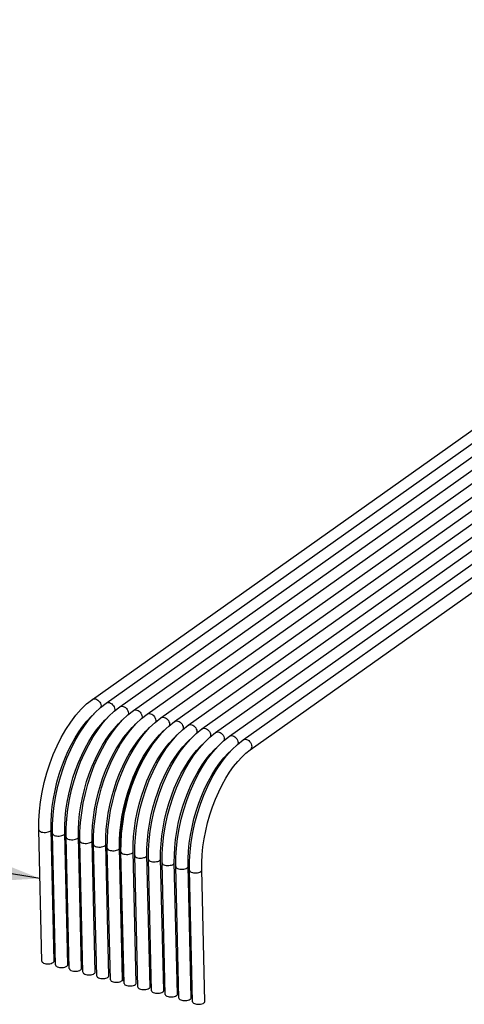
# Model space of a CAD drawing. Header units: millimetres. Extents: x 6 to 414, y 7 to 290.
# Tile 304 of 341: x 131 to 136, y 192 to 204. Entities that reach past the tile are written whole.
import ezdxf

# ---------------------------------------------------------------- set-up
doc = ezdxf.new("R2010")
doc.units = ezdxf.units.MM
doc.header["$LTSCALE"] = 23.1
doc.layers.get('0').update_dxf_attribs({"linetype": 'CONTINUOUS'})
doc.styles.get("Standard").update_dxf_attribs({"font": 'txt', "width": 0.6})
doc.dimstyles.get("Standard").update_dxf_attribs({"dimtxt": 2.5, "dimasz": 1.8, "dimexe": 0.05, "dimexo": 0.0625, "dimtad": 1, "dimzin": 0, "dimdsep": 46, "dimtxsty": 'Standard', "dimblk": '_FILLED', "dimblk1": '_FILLED', "dimblk2": '_FILLED', "dimcen": 0.09, "dimadec": 0, "dimazin": 0, "dimtol": 1, "dimtp": 0.01, "dimtm": 0.01, "dimtfac": 1, "dimtofl": 0, "dimtmove": 0, "dimatfit": 3, "dimldrblk": '_FILLED', "dimfxl": 0, "dimtolj": 1, "dimtzin": 0, "dimarcsym": 0})

# ---------------------------------------------------------------- blocks, each defined once
blk = doc.blocks.new('_FILLED')
at = {"color": 0, "linetype": 'ByBlock'}
blk.add_solid([(0, 0), (-1, 0.2222), (-1, -0.2222)], dxfattribs=at)

msp = doc.modelspace()

# ---------------------------------------------------------------- linework, layer by layer
at = {"color": 7, "linetype": 'Continuous'}
for p, q in [((131.692, 195.44), (138.133, 200.008)), ((131.86, 195.395), (138.301, 199.963)), ((132.028, 195.349), (138.469, 199.918)), ((132.196, 195.304), (138.637, 199.873)), ((132.364, 195.259), (138.805, 199.828)), ((132.532, 195.214), (138.973, 199.782)), ((132.7, 195.169), (139.141, 199.737)), ((132.868, 195.124), (139.309, 199.692)), ((133.036, 195.079), (139.477, 199.647)), ((133.204, 195.034), (139.646, 199.602)), ((133.372, 194.989), (139.814, 199.557)), ((133.54, 194.944), (139.982, 199.512)), ((133.627, 194.821), (140.068, 199.39)), ((131.657, 195.2), (131.722, 195.274)), ((131.825, 195.155), (131.89, 195.229)), ((131.993, 195.109), (132.058, 195.184)), ((132.161, 195.064), (132.226, 195.139)), ((132.329, 195.019), (132.394, 195.094)), ((132.562, 195.049), (132.63, 195.114)), ((132.63, 195.114), (132.7, 195.169)), ((132.497, 194.974), (132.562, 195.049)), ((132.665, 194.929), (132.73, 195.004)), ((132.833, 194.884), (132.898, 194.958)), ((133.001, 194.839), (133.066, 194.913)), ((133.169, 194.794), (133.234, 194.868)), ((133.337, 194.749), (133.402, 194.823)), ((131.073, 192.23), (131.035, 193.841)), ((131.223, 192.233), (131.185, 193.845)), ((131.241, 192.185), (131.203, 193.796)), ((131.391, 192.188), (131.353, 193.8)), ((131.409, 192.14), (131.371, 193.751)), ((131.559, 192.143), (131.521, 193.755)), ((131.577, 192.095), (131.539, 193.706)), ((131.727, 192.098), (131.689, 193.709)), ((131.745, 192.049), (131.707, 193.661)), ((131.895, 192.053), (131.857, 193.664)), ((131.913, 192.004), (131.875, 193.616)), ((132.063, 192.008), (132.025, 193.619)), ((132.081, 191.959), (132.043, 193.571)), ((132.231, 191.963), (132.193, 193.574)), ((132.249, 191.914), (132.211, 193.526)), ((132.399, 191.918), (132.361, 193.529)), ((132.417, 191.869), (132.379, 193.48)), ((132.567, 191.873), (132.529, 193.484)), ((132.585, 191.824), (132.547, 193.435)), ((132.735, 191.828), (132.697, 193.439)), ((132.753, 191.779), (132.715, 193.39)), ((132.903, 191.782), (132.865, 193.394)), ((132.922, 191.734), (132.883, 193.345)), ((133.071, 191.737), (133.033, 193.349))]:
    msp.add_line(p, q, dxfattribs=at)
at = {"color": 4, "linetype": 'Continuous'}
for p, q in [((132.034, 193.618), (132.034, 193.631)), ((132.034, 193.606), (132.034, 193.618)), ((132.072, 191.984), (132.034, 193.606))]:
    msp.add_line(p, q, dxfattribs=at)
at = {"color": 7, "linetype": 'Continuous'}
for points in [[(131.035, 193.841), (131.036, 193.953), (131.043, 194.068), (131.056, 194.185), (131.076, 194.303), (131.102, 194.421), (131.133, 194.538), (131.17, 194.652), (131.212, 194.764), (131.259, 194.872), (131.311, 194.975), (131.366, 195.072), (131.426, 195.162), (131.489, 195.245), (131.554, 195.319), (131.622, 195.384), (131.692, 195.44)], [(131.692, 195.44), (131.695, 195.442), (131.706, 195.446), (131.72, 195.448), (131.734, 195.446)], [(131.734, 195.446), (131.748, 195.44), (131.761, 195.432), (131.773, 195.42), (131.783, 195.407), (131.791, 195.392), (131.796, 195.377), (131.798, 195.362), (131.797, 195.347), (131.796, 195.344)], [(131.722, 195.274), (131.79, 195.339), (131.86, 195.395)], [(131.86, 195.395), (131.863, 195.396), (131.874, 195.401), (131.888, 195.403), (131.902, 195.401)], [(131.89, 195.229), (131.958, 195.294), (132.028, 195.349)], [(131.902, 195.401), (131.916, 195.395), (131.929, 195.387), (131.941, 195.375), (131.951, 195.362), (131.959, 195.347), (131.964, 195.332), (131.966, 195.316), (131.965, 195.302), (131.964, 195.299)], [(132.028, 195.349), (132.031, 195.351), (132.042, 195.356), (132.056, 195.358), (132.07, 195.355)], [(132.058, 195.184), (132.126, 195.249), (132.196, 195.304)], [(132.07, 195.355), (132.084, 195.35), (132.097, 195.341), (132.109, 195.33), (132.119, 195.317), (132.127, 195.302), (132.132, 195.287), (132.134, 195.271), (132.133, 195.257), (132.132, 195.254)], [(132.196, 195.304), (132.199, 195.306), (132.21, 195.311), (132.224, 195.312), (132.238, 195.31)], [(132.238, 195.31), (132.252, 195.305), (132.265, 195.296), (132.277, 195.285), (132.287, 195.272), (132.295, 195.257), (132.3, 195.242), (132.302, 195.226), (132.301, 195.212), (132.3, 195.209)], [(131.185, 193.845), (131.185, 193.936), (131.19, 194.031), (131.2, 194.128), (131.215, 194.226), (131.234, 194.325), (131.258, 194.425), (131.286, 194.523), (131.318, 194.619), (131.353, 194.712), (131.393, 194.802), (131.435, 194.888), (131.48, 194.969), (131.527, 195.044), (131.576, 195.113), (131.626, 195.175), (131.677, 195.23), (131.713, 195.264)], [(131.203, 193.796), (131.204, 193.908), (131.211, 194.023), (131.225, 194.14), (131.244, 194.258), (131.27, 194.376), (131.301, 194.492), (131.338, 194.607), (131.38, 194.719), (131.427, 194.827), (131.479, 194.929), (131.534, 195.026), (131.594, 195.117), (131.657, 195.2)], [(131.353, 193.8), (131.353, 193.891), (131.358, 193.986), (131.368, 194.083), (131.383, 194.181), (131.402, 194.28), (131.426, 194.379), (131.454, 194.478), (131.486, 194.574), (131.521, 194.667), (131.561, 194.757), (131.603, 194.843), (131.648, 194.924), (131.695, 194.999), (131.744, 195.068), (131.794, 195.13), (131.845, 195.185), (131.881, 195.219)], [(132.226, 195.139), (132.294, 195.204), (132.364, 195.259)], [(132.364, 195.259), (132.367, 195.261), (132.378, 195.266), (132.392, 195.267), (132.406, 195.265)], [(132.394, 195.094), (132.462, 195.159), (132.532, 195.214)], [(132.406, 195.265), (132.42, 195.26), (132.433, 195.251), (132.445, 195.24), (132.456, 195.227), (132.463, 195.212), (132.468, 195.197), (132.47, 195.181), (132.469, 195.167), (132.468, 195.164)], [(132.532, 195.214), (132.535, 195.216), (132.546, 195.221), (132.56, 195.222), (132.574, 195.22)], [(132.574, 195.22), (132.588, 195.215), (132.601, 195.206), (132.613, 195.195), (132.624, 195.182), (132.631, 195.167), (132.636, 195.151), (132.638, 195.136), (132.637, 195.122), (132.636, 195.119)], [(131.371, 193.751), (131.372, 193.863), (131.379, 193.978), (131.393, 194.095), (131.412, 194.213), (131.438, 194.331), (131.469, 194.447), (131.506, 194.562), (131.548, 194.674), (131.595, 194.782), (131.647, 194.884), (131.703, 194.981), (131.762, 195.072), (131.825, 195.155)], [(131.521, 193.755), (131.521, 193.846), (131.526, 193.941), (131.536, 194.038), (131.551, 194.136), (131.57, 194.235), (131.594, 194.334), (131.622, 194.432), (131.654, 194.529), (131.689, 194.622), (131.729, 194.712), (131.771, 194.798), (131.816, 194.879), (131.863, 194.954), (131.912, 195.023), (131.962, 195.085), (132.013, 195.14), (132.049, 195.174)], [(131.539, 193.706), (131.54, 193.818), (131.547, 193.933), (131.561, 194.05), (131.58, 194.168), (131.606, 194.285), (131.637, 194.402), (131.674, 194.517), (131.716, 194.629), (131.763, 194.736), (131.815, 194.839), (131.871, 194.936), (131.93, 195.027), (131.993, 195.109)], [(131.689, 193.709), (131.689, 193.801), (131.694, 193.895), (131.704, 193.992), (131.719, 194.091), (131.738, 194.19), (131.762, 194.289), (131.79, 194.387), (131.822, 194.484), (131.857, 194.577), (131.897, 194.667), (131.939, 194.753), (131.984, 194.834), (132.031, 194.909), (132.08, 194.978), (132.13, 195.04), (132.181, 195.095), (132.217, 195.129)], [(131.707, 193.661), (131.708, 193.773), (131.715, 193.888), (131.729, 194.005), (131.748, 194.123), (131.774, 194.24), (131.805, 194.357), (131.842, 194.472), (131.884, 194.584), (131.931, 194.691), (131.983, 194.794), (132.039, 194.891), (132.098, 194.982), (132.161, 195.064)], [(131.857, 193.664), (131.857, 193.756), (131.862, 193.85), (131.872, 193.947), (131.887, 194.046), (131.906, 194.145), (131.93, 194.244), (131.958, 194.342), (131.99, 194.438), (132.025, 194.532), (132.065, 194.622), (132.107, 194.708), (132.152, 194.789), (132.199, 194.864), (132.248, 194.933), (132.298, 194.995), (132.349, 195.05), (132.385, 195.084)], [(132.7, 195.169), (132.703, 195.171), (132.714, 195.176), (132.728, 195.177), (132.742, 195.175)], [(132.73, 195.004), (132.798, 195.069), (132.868, 195.124)], [(132.742, 195.175), (132.756, 195.17), (132.769, 195.161), (132.781, 195.15), (132.792, 195.137), (132.799, 195.122), (132.804, 195.106), (132.806, 195.091), (132.805, 195.077), (132.804, 195.073)], [(132.868, 195.124), (132.871, 195.126), (132.883, 195.131), (132.896, 195.132), (132.91, 195.13)], [(132.898, 194.958), (132.966, 195.024), (133.036, 195.079)], [(132.91, 195.13), (132.924, 195.125), (132.937, 195.116), (132.949, 195.105), (132.96, 195.091), (132.967, 195.077), (132.972, 195.061), (132.974, 195.046), (132.973, 195.031), (132.972, 195.028)], [(133.036, 195.079), (133.039, 195.081), (133.051, 195.086), (133.064, 195.087), (133.078, 195.085)], [(133.078, 195.085), (133.092, 195.079), (133.105, 195.071), (133.117, 195.06), (133.128, 195.046), (133.135, 195.032), (133.14, 195.016), (133.142, 195.001), (133.141, 194.986), (133.14, 194.983)], [(131.875, 193.616), (131.876, 193.728), (131.883, 193.843), (131.897, 193.96), (131.916, 194.077), (131.942, 194.195), (131.973, 194.312), (132.01, 194.427), (132.052, 194.539), (132.099, 194.646), (132.151, 194.749), (132.207, 194.846), (132.266, 194.936), (132.329, 195.019)], [(132.025, 193.619), (132.025, 193.711), (132.03, 193.805), (132.04, 193.902), (132.055, 194.001), (132.074, 194.1), (132.098, 194.199), (132.126, 194.297), (132.158, 194.393), (132.193, 194.487), (132.233, 194.577), (132.275, 194.663), (132.32, 194.744), (132.367, 194.819), (132.416, 194.888), (132.466, 194.95), (132.517, 195.005), (132.553, 195.039)], [(132.043, 193.571), (132.044, 193.683), (132.051, 193.798), (132.065, 193.915), (132.084, 194.032), (132.11, 194.15), (132.141, 194.267), (132.178, 194.382), (132.221, 194.493), (132.267, 194.601), (132.319, 194.704), (132.375, 194.801), (132.434, 194.891), (132.497, 194.974)], [(132.193, 193.574), (132.193, 193.666), (132.198, 193.76), (132.208, 193.857), (132.223, 193.956), (132.242, 194.055), (132.266, 194.154), (132.294, 194.252), (132.326, 194.348), (132.361, 194.442), (132.401, 194.532), (132.443, 194.618), (132.488, 194.698), (132.535, 194.774), (132.584, 194.843), (132.634, 194.905), (132.685, 194.96), (132.721, 194.994)], [(132.361, 193.529), (132.361, 193.621), (132.367, 193.715), (132.376, 193.812), (132.391, 193.911), (132.41, 194.01), (132.434, 194.109), (132.462, 194.207), (132.494, 194.303), (132.529, 194.397), (132.569, 194.487), (132.611, 194.573), (132.656, 194.653), (132.703, 194.729), (132.752, 194.797), (132.802, 194.86), (132.853, 194.915), (132.889, 194.949)], [(133.066, 194.913), (133.134, 194.979), (133.204, 195.034)], [(133.204, 195.034), (133.207, 195.036), (133.219, 195.04), (133.232, 195.042), (133.246, 195.04)], [(133.234, 194.868), (133.302, 194.933), (133.372, 194.989)], [(133.246, 195.04), (133.26, 195.034), (133.273, 195.026), (133.285, 195.015), (133.296, 195.001), (133.303, 194.987), (133.308, 194.971), (133.31, 194.956), (133.309, 194.941), (133.308, 194.938)], [(133.372, 194.989), (133.375, 194.991), (133.387, 194.995), (133.4, 194.997), (133.414, 194.995)], [(133.402, 194.823), (133.47, 194.888), (133.54, 194.944)], [(133.414, 194.995), (133.428, 194.989), (133.441, 194.981), (133.453, 194.97), (133.464, 194.956), (133.471, 194.941), (133.476, 194.926), (133.478, 194.911), (133.477, 194.896), (133.476, 194.893)], [(133.54, 194.944), (133.543, 194.946), (133.555, 194.95), (133.568, 194.952), (133.582, 194.95)], [(133.582, 194.95), (133.596, 194.944), (133.609, 194.936), (133.621, 194.924), (133.632, 194.911), (133.639, 194.896), (133.644, 194.881), (133.646, 194.866), (133.645, 194.851), (133.641, 194.838), (133.634, 194.827), (133.627, 194.821)], [(132.211, 193.526), (132.212, 193.638), (132.219, 193.753), (132.233, 193.869), (132.252, 193.987), (132.278, 194.105), (132.309, 194.222), (132.346, 194.337), (132.389, 194.448), (132.436, 194.556), (132.487, 194.659), (132.543, 194.756), (132.602, 194.846), (132.665, 194.929)], [(132.379, 193.48), (132.38, 193.592), (132.387, 193.707), (132.401, 193.824), (132.42, 193.942), (132.446, 194.06), (132.477, 194.177), (132.514, 194.292), (132.557, 194.403), (132.604, 194.511), (132.655, 194.614), (132.711, 194.711), (132.77, 194.801), (132.833, 194.884)], [(132.529, 193.484), (132.529, 193.575), (132.535, 193.67), (132.544, 193.767), (132.559, 193.866), (132.578, 193.965), (132.602, 194.064), (132.63, 194.162), (132.662, 194.258), (132.697, 194.352), (132.737, 194.442), (132.779, 194.527), (132.824, 194.608), (132.871, 194.683), (132.92, 194.752), (132.97, 194.815), (133.021, 194.869), (133.057, 194.903)], [(132.547, 193.435), (132.548, 193.547), (132.555, 193.662), (132.569, 193.779), (132.588, 193.897), (132.614, 194.015), (132.645, 194.132), (132.682, 194.246), (132.725, 194.358), (132.772, 194.466), (132.823, 194.569), (132.879, 194.666), (132.938, 194.756), (133.001, 194.839)], [(132.697, 193.439), (132.698, 193.53), (132.703, 193.625), (132.712, 193.722), (132.727, 193.82), (132.746, 193.92), (132.77, 194.019), (132.798, 194.117), (132.83, 194.213), (132.865, 194.307), (132.905, 194.397), (132.947, 194.482), (132.992, 194.563), (133.039, 194.638), (133.088, 194.707), (133.138, 194.769), (133.189, 194.824), (133.225, 194.858)], [(133.033, 193.349), (133.034, 193.44), (133.039, 193.535), (133.048, 193.632), (133.063, 193.73), (133.082, 193.83), (133.106, 193.929), (133.134, 194.027), (133.166, 194.123), (133.202, 194.216), (133.241, 194.306), (133.283, 194.392), (133.328, 194.473), (133.375, 194.548), (133.424, 194.617), (133.474, 194.679), (133.525, 194.734), (133.576, 194.782), (133.627, 194.821)], [(132.715, 193.39), (132.716, 193.502), (132.723, 193.617), (132.737, 193.734), (132.756, 193.852), (132.782, 193.97), (132.814, 194.087), (132.85, 194.201), (132.893, 194.313), (132.94, 194.421), (132.991, 194.524), (133.047, 194.621), (133.106, 194.711), (133.169, 194.794)], [(132.865, 193.394), (132.866, 193.485), (132.871, 193.58), (132.88, 193.677), (132.895, 193.775), (132.914, 193.875), (132.938, 193.974), (132.966, 194.072), (132.998, 194.168), (133.033, 194.261), (133.073, 194.351), (133.115, 194.437), (133.16, 194.518), (133.207, 194.593), (133.256, 194.662), (133.306, 194.724), (133.357, 194.779), (133.394, 194.813)], [(132.883, 193.345), (132.884, 193.457), (132.891, 193.572), (132.905, 193.689), (132.924, 193.807), (132.95, 193.925), (132.982, 194.042), (133.018, 194.156), (133.061, 194.268), (133.108, 194.376), (133.159, 194.479), (133.215, 194.576), (133.274, 194.666), (133.337, 194.749)], [(131.035, 193.841), (131.036, 193.838), (131.039, 193.831), (131.046, 193.824), (131.056, 193.819), (131.07, 193.814)], [(131.07, 193.814), (131.085, 193.811), (131.101, 193.81), (131.118, 193.81), (131.134, 193.812), (131.149, 193.815), (131.163, 193.82), (131.173, 193.826), (131.181, 193.833), (131.185, 193.84), (131.185, 193.845)], [(131.203, 193.796), (131.204, 193.793), (131.207, 193.786), (131.214, 193.779), (131.225, 193.773), (131.238, 193.769)], [(131.238, 193.769), (131.253, 193.766), (131.269, 193.765), (131.286, 193.765), (131.302, 193.767), (131.317, 193.77), (131.331, 193.775), (131.341, 193.781), (131.349, 193.788), (131.353, 193.795), (131.353, 193.8)], [(131.371, 193.751), (131.372, 193.748), (131.375, 193.741), (131.382, 193.734), (131.393, 193.728), (131.406, 193.724)], [(131.406, 193.724), (131.421, 193.721), (131.437, 193.719), (131.454, 193.72), (131.47, 193.722), (131.485, 193.725), (131.499, 193.73), (131.509, 193.736), (131.517, 193.743), (131.521, 193.75), (131.521, 193.755)], [(131.539, 193.706), (131.54, 193.703), (131.543, 193.696), (131.55, 193.689), (131.561, 193.683), (131.574, 193.679)], [(131.574, 193.679), (131.589, 193.676), (131.605, 193.674), (131.622, 193.675), (131.638, 193.676), (131.653, 193.68), (131.667, 193.685), (131.677, 193.691), (131.685, 193.698), (131.689, 193.705), (131.689, 193.709)], [(131.707, 193.661), (131.708, 193.658), (131.711, 193.651), (131.718, 193.644), (131.729, 193.638), (131.742, 193.634)], [(131.742, 193.634), (131.757, 193.631), (131.773, 193.629), (131.79, 193.629), (131.806, 193.631), (131.821, 193.635), (131.835, 193.64), (131.845, 193.646), (131.853, 193.652), (131.857, 193.66), (131.857, 193.664)], [(131.875, 193.616), (131.876, 193.613), (131.879, 193.605), (131.886, 193.599), (131.897, 193.593), (131.91, 193.589)], [(131.91, 193.589), (131.925, 193.586), (131.941, 193.584), (131.958, 193.584), (131.974, 193.586), (131.989, 193.59), (132.003, 193.595), (132.013, 193.601), (132.021, 193.607), (132.025, 193.615), (132.025, 193.619)], [(132.043, 193.571), (132.044, 193.568), (132.047, 193.56), (132.054, 193.554), (132.065, 193.548), (132.078, 193.544)], [(132.078, 193.544), (132.093, 193.541), (132.109, 193.539), (132.126, 193.539), (132.142, 193.541), (132.157, 193.545), (132.171, 193.549), (132.181, 193.555), (132.189, 193.562), (132.193, 193.57), (132.193, 193.574)], [(132.211, 193.526), (132.212, 193.523), (132.215, 193.515), (132.222, 193.509), (132.233, 193.503), (132.246, 193.498)], [(132.246, 193.498), (132.261, 193.495), (132.277, 193.494), (132.294, 193.494), (132.31, 193.496), (132.325, 193.5), (132.339, 193.504), (132.349, 193.51), (132.357, 193.517), (132.361, 193.525), (132.361, 193.529)], [(132.379, 193.48), (132.38, 193.477), (132.383, 193.47), (132.39, 193.464), (132.401, 193.458), (132.414, 193.453)], [(132.414, 193.453), (132.429, 193.45), (132.445, 193.449), (132.462, 193.449), (132.478, 193.451), (132.493, 193.454), (132.507, 193.459), (132.517, 193.465), (132.525, 193.472), (132.529, 193.479), (132.529, 193.484)], [(132.547, 193.435), (132.548, 193.432), (132.551, 193.425), (132.558, 193.418), (132.569, 193.413), (132.582, 193.408)], [(132.582, 193.408), (132.597, 193.405), (132.613, 193.404), (132.63, 193.404), (132.646, 193.406), (132.661, 193.409), (132.675, 193.414), (132.685, 193.42), (132.693, 193.427), (132.697, 193.434), (132.697, 193.439)], [(132.715, 193.39), (132.716, 193.387), (132.719, 193.38), (132.726, 193.373), (132.737, 193.368), (132.75, 193.363)], [(132.75, 193.363), (132.765, 193.36), (132.781, 193.359), (132.798, 193.359), (132.814, 193.361), (132.829, 193.364), (132.843, 193.369), (132.853, 193.375), (132.861, 193.382), (132.865, 193.389), (132.865, 193.394)], [(132.883, 193.345), (132.884, 193.342), (132.887, 193.335), (132.894, 193.328), (132.905, 193.323), (132.918, 193.318)], [(132.918, 193.318), (132.933, 193.315), (132.949, 193.314), (132.966, 193.314), (132.982, 193.316), (132.997, 193.319), (133.011, 193.324), (133.021, 193.33), (133.029, 193.337), (133.033, 193.344), (133.033, 193.349)], [(131.073, 192.23), (131.074, 192.227), (131.077, 192.22), (131.084, 192.213), (131.094, 192.207), (131.108, 192.203)], [(131.108, 192.203), (131.123, 192.2), (131.139, 192.198), (131.156, 192.198), (131.172, 192.2), (131.187, 192.204), (131.201, 192.209), (131.211, 192.215), (131.219, 192.221), (131.223, 192.229), (131.223, 192.233)], [(131.241, 192.185), (131.242, 192.182), (131.245, 192.174), (131.252, 192.168), (131.262, 192.162), (131.276, 192.158)], [(131.276, 192.158), (131.291, 192.155), (131.307, 192.153), (131.324, 192.153), (131.34, 192.155), (131.355, 192.159), (131.369, 192.164), (131.379, 192.17), (131.387, 192.176), (131.391, 192.184), (131.391, 192.188)], [(131.409, 192.14), (131.41, 192.137), (131.413, 192.129), (131.42, 192.123), (131.43, 192.117), (131.444, 192.113)], [(131.444, 192.113), (131.459, 192.109), (131.475, 192.108), (131.492, 192.108), (131.508, 192.11), (131.523, 192.114), (131.537, 192.118), (131.547, 192.124), (131.555, 192.131), (131.559, 192.139), (131.559, 192.143)], [(131.577, 192.094), (131.578, 192.092), (131.581, 192.084), (131.588, 192.078), (131.598, 192.072), (131.612, 192.067)], [(131.612, 192.067), (131.627, 192.064), (131.643, 192.063), (131.66, 192.063), (131.676, 192.065), (131.691, 192.069), (131.705, 192.073), (131.715, 192.079), (131.723, 192.086), (131.727, 192.094), (131.727, 192.098)], [(131.745, 192.049), (131.746, 192.046), (131.749, 192.039), (131.756, 192.033), (131.766, 192.027), (131.78, 192.022)], [(131.78, 192.022), (131.795, 192.019), (131.811, 192.018), (131.828, 192.018), (131.844, 192.02), (131.859, 192.023), (131.873, 192.028), (131.883, 192.034), (131.891, 192.041), (131.895, 192.048), (131.895, 192.053)], [(131.913, 192.004), (131.914, 192.001), (131.917, 191.994), (131.924, 191.987), (131.935, 191.982), (131.948, 191.977)], [(131.948, 191.977), (131.963, 191.974), (131.979, 191.973), (131.996, 191.973), (132.012, 191.975), (132.027, 191.978), (132.041, 191.983)], [(132.041, 191.983), (132.051, 191.989), (132.059, 191.996), (132.063, 192.003), (132.063, 192.008)], [(132.081, 191.959), (132.082, 191.956), (132.085, 191.949), (132.092, 191.942), (132.103, 191.937), (132.116, 191.932)], [(132.116, 191.932), (132.131, 191.929), (132.147, 191.928), (132.164, 191.928), (132.18, 191.93), (132.196, 191.933), (132.209, 191.938), (132.219, 191.944), (132.227, 191.951), (132.231, 191.958), (132.231, 191.963)], [(132.249, 191.914), (132.25, 191.911), (132.253, 191.904), (132.26, 191.897), (132.271, 191.892), (132.284, 191.887)], [(132.284, 191.887), (132.299, 191.884), (132.315, 191.883), (132.332, 191.883), (132.348, 191.885), (132.364, 191.888), (132.377, 191.893), (132.387, 191.899), (132.395, 191.906), (132.399, 191.913), (132.399, 191.918)], [(132.417, 191.869), (132.418, 191.866), (132.421, 191.859), (132.428, 191.852), (132.439, 191.847), (132.452, 191.842)], [(132.452, 191.842), (132.467, 191.839), (132.483, 191.838), (132.5, 191.838), (132.516, 191.84), (132.532, 191.843), (132.545, 191.848), (132.555, 191.854), (132.563, 191.861), (132.567, 191.868), (132.567, 191.873)], [(132.586, 191.824), (132.586, 191.821), (132.589, 191.814), (132.596, 191.807), (132.607, 191.802), (132.62, 191.797)], [(132.62, 191.797), (132.635, 191.794), (132.651, 191.792), (132.668, 191.793), (132.684, 191.795), (132.7, 191.798), (132.713, 191.803), (132.723, 191.809), (132.731, 191.816), (132.735, 191.823), (132.735, 191.828)], [(132.754, 191.779), (132.754, 191.776), (132.757, 191.769), (132.765, 191.762), (132.775, 191.756), (132.788, 191.752)], [(132.788, 191.752), (132.803, 191.749), (132.819, 191.747), (132.836, 191.748), (132.852, 191.749), (132.868, 191.753), (132.881, 191.758), (132.891, 191.764), (132.899, 191.771), (132.903, 191.778), (132.903, 191.782)], [(132.922, 191.734), (132.922, 191.731), (132.925, 191.724), (132.933, 191.717), (132.943, 191.711), (132.956, 191.707)], [(132.956, 191.707), (132.971, 191.704), (132.987, 191.702), (133.004, 191.703), (133.02, 191.704), (133.036, 191.708), (133.049, 191.713), (133.059, 191.719), (133.067, 191.725), (133.071, 191.733), (133.071, 191.737)]]:
    msp.add_lwpolyline(points, dxfattribs=at)
at = {"color": 4, "linetype": 'Continuous'}
for points in [[(132.531, 195.018), (132.537, 195.025), (132.546, 195.034), (132.555, 195.042), (132.564, 195.051), (132.573, 195.06), (132.584, 195.07)], [(132.034, 193.631), (132.049, 193.879), (132.095, 194.139), (132.171, 194.396), (132.272, 194.635), (132.394, 194.846), (132.531, 195.018)]]:
    msp.add_lwpolyline(points, dxfattribs=at)

# ---------------------------------------------------------------- leaders
at = {"color": 2, "linetype": 'Continuous'}
msp.add_leader([(131.049, 193.245), (66.209, 203.773)], dimstyle='Standard', override={"dimtad": 0}, dxfattribs=at)

doc.saveas('drawing.dxf')
